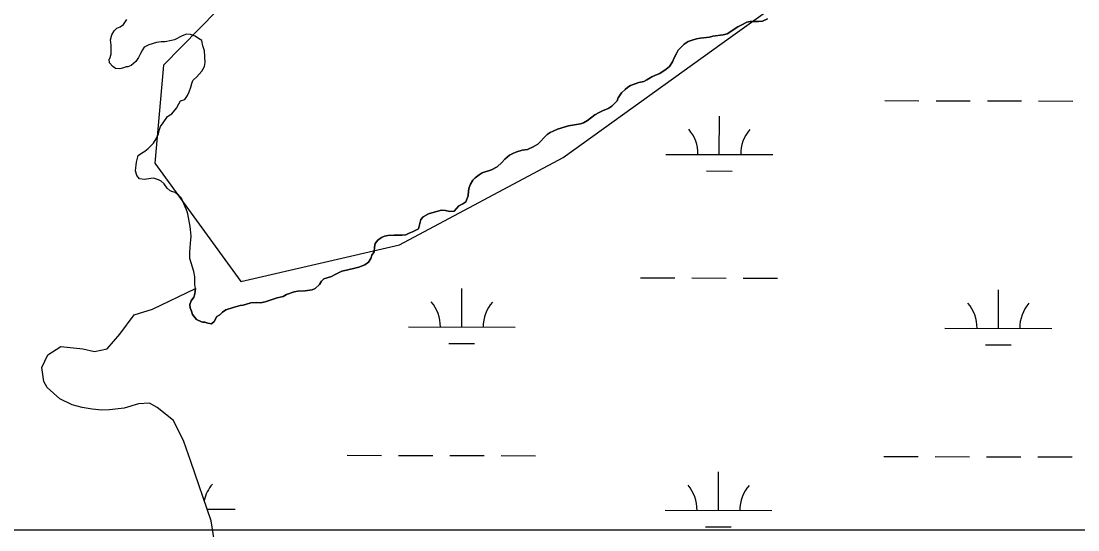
# Model space of a CAD drawing. Extents: x 3177385 to 3215275, y 903885 to 929304.
# Drawn here: x 3200896 to 3201884, y 922488 to 922964 of the extents above; entities that cross this region are included whole.
import ezdxf

# ---------------------------------------------------------------- set-up
doc = ezdxf.new("R2010")
doc.units = 0
for name, color, linetype in [('V-BORW-LINE', 7, 'Continuous'), ('V-SITE-VEGE', 7, 'Continuous'), ('V-TOPO-SHOR', 7, 'Continuous'), ('V-WETL-SWMP', 7, 'Continuous')]:
    doc.layers.add(name, color=color, linetype=linetype)

msp = doc.modelspace()

# ---------------------------------------------------------------- linework, layer by layer
at = {"layer": 'V-BORW-LINE'}
for points in [[(3201145.97, 923042.38), (3201028.87, 922922.67)], [(3201561.33, 922950.26), (3201680.45, 923035.62)], [(3201402.67, 922836.17), (3201561.33, 922950.26)], [(3201028.87, 922922.67), (3201020.89, 922831.01)], [(3201249.51, 922754.62), (3201402.67, 922836.17)], [(3201020.89, 922831.01), (3201101.26, 922720.43)], [(3201101.26, 922720.43), (3201249.51, 922754.62)]]:
    msp.add_lwpolyline(points, dxfattribs=at)
at = {"layer": 'V-SITE-VEGE'}
for p, q in [((3200991.31, 922960.61), (3200994.41, 922965.35)), ((3201589.02, 922963.73), (3201585.3, 922963.53)), ((3200980.37, 922950.91), (3200982.85, 922954.62)), ((3200982.85, 922954.62), (3200985.12, 922957.1)), ((3200985.12, 922957.1), (3200988.42, 922958.54)), ((3200988.42, 922958.54), (3200991.31, 922960.61)), ((3201566.1, 922958.37), (3201555.99, 922951.98)), ((3201569.82, 922960.44), (3201566.1, 922958.37)), ((3201574.36, 922962.71), (3201569.82, 922960.44)), ((3201577.46, 922963.53), (3201574.36, 922962.71)), ((3201585.3, 922963.53), (3201577.46, 922963.53)), ((3200979.34, 922946.16), (3200980.37, 922950.91)), ((3200979.75, 922941.41), (3200979.34, 922946.16)), ((3201026.81, 922944.29), (3201022.27, 922943.67)), ((3201030.32, 922944.29), (3201026.81, 922944.29)), ((3201036.3, 922945.52), (3201030.32, 922944.29)), ((3201039.19, 922946.35), (3201036.3, 922945.52)), ((3201046.42, 922949.86), (3201039.19, 922946.35)), ((3201050.33, 922951.51), (3201046.42, 922949.86)), ((3201054.05, 922951.3), (3201050.33, 922951.51)), ((3201058.59, 922949.65), (3201054.05, 922951.3)), ((3201061.69, 922947.38), (3201058.59, 922949.65)), ((3201064.78, 922945.52), (3201061.69, 922947.38)), ((3201065.61, 922940.56), (3201064.78, 922945.52)), ((3201519.66, 922944.56), (3201515.74, 922942.29)), ((3201523.38, 922946), (3201519.66, 922944.56)), ((3201527.3, 922947.24), (3201523.38, 922946)), ((3201530.81, 922947.86), (3201527.3, 922947.24)), ((3201533.9, 922948.06), (3201530.81, 922947.86)), ((3201539.48, 922948.89), (3201533.9, 922948.06)), ((3201542.78, 922949.71), (3201539.48, 922948.89)), ((3201552.27, 922950.95), (3201542.78, 922949.71)), ((3201555.99, 922951.98), (3201552.27, 922950.95)), ((3200979.96, 922932.75), (3200979.75, 922941.41)), ((3201009.06, 922936.87), (3201007.2, 922933.56)), ((3201010.91, 922939.34), (3201009.06, 922936.87)), ((3201015.04, 922941.61), (3201010.91, 922939.34)), ((3201022.27, 922943.67), (3201015.04, 922941.61)), ((3201067.26, 922936.02), (3201065.61, 922940.56)), ((3201067.67, 922925.08), (3201067.26, 922936.02)), ((3201510.17, 922936.51), (3201508.52, 922933.62)), ((3201515.74, 922942.29), (3201510.17, 922936.51)), ((3200977.89, 922928.2), (3200978.51, 922928.83)), ((3200978.3, 922924.7), (3200977.89, 922928.2)), ((3200981.39, 922921.19), (3200978.3, 922924.7)), ((3200978.51, 922928.83), (3200979.96, 922932.75)), ((3201003.07, 922925.93), (3200998.73, 922922.42)), ((3201005.34, 922929.64), (3201003.07, 922925.93)), ((3201007.2, 922933.56), (3201005.34, 922929.64)), ((3201067.05, 922921.37), (3201067.67, 922925.08)), ((3201505, 922925.78), (3201502.11, 922921.45)), ((3201506.45, 922929.29), (3201505, 922925.78)), ((3201508.52, 922933.62), (3201506.45, 922929.29)), ((3200984.08, 922919.33), (3200981.39, 922921.19)), ((3200988, 922919.12), (3200984.08, 922919.33)), ((3200991.3, 922919.95), (3200988, 922919.12)), ((3200993.98, 922920.98), (3200991.3, 922919.95)), ((3200995.43, 922921.18), (3200993.98, 922920.98)), ((3200998.73, 922922.42), (3200995.43, 922921.18)), ((3201059.61, 922911.26), (3201064.57, 922916.83)), ((3201064.57, 922916.83), (3201067.05, 922921.37)), ((3201493.03, 922914.85), (3201488.9, 922913.2)), ((3201499.01, 922918.77), (3201493.03, 922914.85)), ((3201502.11, 922921.45), (3201499.01, 922918.77)), ((3201054.45, 922902.18), (3201055.28, 922905.48)), ((3201055.28, 922905.48), (3201056.31, 922908.16)), ((3201056.31, 922908.16), (3201056.93, 922908.99)), ((3201056.93, 922908.99), (3201059.61, 922911.26)), ((3201473.42, 922906.39), (3201465.78, 922903.5)), ((3201478.17, 922907.42), (3201473.42, 922906.39)), ((3201481.06, 922908.87), (3201478.17, 922907.42)), ((3201485.6, 922911.55), (3201481.06, 922908.87)), ((3201488.9, 922913.2), (3201485.6, 922911.55)), ((3201051.35, 922894.13), (3201053, 922897.64)), ((3201053, 922897.64), (3201054.45, 922902.18)), ((3201457.11, 922896.7), (3201454.22, 922892.16)), ((3201460.62, 922900), (3201457.11, 922896.7)), ((3201463.1, 922902.06), (3201460.62, 922900)), ((3201465.78, 922903.5), (3201463.1, 922902.06)), ((3201041.03, 922882.37), (3201043.09, 922886.5)), ((3201043.09, 922886.5), (3201044.75, 922889.18)), ((3201044.75, 922889.18), (3201048.88, 922890.62)), ((3201048.88, 922890.62), (3201051.35, 922894.13)), ((3201453.19, 922889.27), (3201448.23, 922884.31)), ((3201454.22, 922892.16), (3201453.19, 922889.27)), ((3201032.57, 922874.53), (3201033.39, 922875.35)), ((3201033.39, 922875.35), (3201036.49, 922877)), ((3201036.49, 922877), (3201041.03, 922882.37)), ((3201432.13, 922876.06), (3201425.32, 922870.91)), ((3201436.26, 922878.33), (3201432.13, 922876.06)), ((3201440.18, 922880.19), (3201436.26, 922878.33)), ((3201444.1, 922881.63), (3201440.18, 922880.19)), ((3201445.34, 922882.25), (3201444.1, 922881.63)), ((3201448.23, 922884.31), (3201445.34, 922882.25)), ((3201024.93, 922861.53), (3201026.17, 922865.24)), ((3201026.17, 922865.24), (3201028.44, 922868.75)), ((3201028.44, 922868.75), (3201032.57, 922874.53)), ((3201404.68, 922864.93), (3201397.46, 922862.66)), ((3201407.78, 922865.75), (3201404.68, 922864.93)), ((3201418.72, 922867.61), (3201407.78, 922865.75)), ((3201421.81, 922868.64), (3201418.72, 922867.61)), ((3201425.32, 922870.91), (3201421.81, 922868.64)), ((3201022.04, 922853.69), (3201024.1, 922858.43)), ((3201024.1, 922858.43), (3201024.93, 922861.53)), ((3201387.76, 922857.71), (3201378.88, 922848.63)), ((3201390.44, 922859.57), (3201387.76, 922857.71)), ((3201393.33, 922861.01), (3201390.44, 922859.57)), ((3201397.46, 922862.66), (3201393.33, 922861.01)), ((3201014.6, 922844.81), (3201019.56, 922849.56)), ((3201019.56, 922849.56), (3201022.04, 922853.69)), ((3201374.75, 922846.36), (3201369.18, 922843.68)), ((3201378.88, 922848.63), (3201374.75, 922846.36)), ((3201003.66, 922832.02), (3201005.1, 922838.21)), ((3201005.1, 922838.21), (3201008.2, 922840.48)), ((3201008.2, 922840.48), (3201011.5, 922842.34)), ((3201011.5, 922842.34), (3201014.6, 922844.81)), ((3201352.46, 922838.32), (3201348.12, 922834.81)), ((3201356.17, 922840.38), (3201352.46, 922838.32)), ((3201359.27, 922841.62), (3201356.17, 922840.38)), ((3201364.22, 922843.06), (3201359.27, 922841.62)), ((3201369.18, 922843.68), (3201364.22, 922843.06)), ((3201002.63, 922823.77), (3201003.66, 922832.02)), ((3201340.9, 922827.59), (3201335.73, 922824.91)), ((3201345.23, 922831.51), (3201340.9, 922827.59)), ((3201348.12, 922834.81), (3201345.23, 922831.51)), ((3201003.86, 922819.43), (3201002.63, 922823.77)), ((3201006.54, 922816.33), (3201003.86, 922819.43)), ((3201011.08, 922815.72), (3201006.54, 922816.33)), ((3201016.86, 922816.75), (3201011.08, 922815.72)), ((3201019.34, 922816.95), (3201016.86, 922816.75)), ((3201024.09, 922815.51), (3201019.34, 922816.95)), ((3201026.77, 922814.06), (3201024.09, 922815.51)), ((3201320.25, 922817.28), (3201318.19, 922815.01)), ((3201324.18, 922820.16), (3201320.25, 922817.28)), ((3201326.86, 922821.82), (3201324.18, 922820.16)), ((3201335.73, 922824.91), (3201326.86, 922821.82)), ((3201029.45, 922811.58), (3201026.77, 922814.06)), ((3201032.34, 922807.66), (3201029.45, 922811.58)), ((3201035.23, 922805.18), (3201032.34, 922807.66)), ((3201314.68, 922808.2), (3201314.06, 922805.1)), ((3201316.12, 922811.29), (3201314.68, 922808.2)), ((3201318.19, 922815.01), (3201316.12, 922811.29)), ((3201037.5, 922804.15), (3201035.23, 922805.18)), ((3201039.77, 922803.53), (3201037.5, 922804.15)), ((3201043.07, 922800.85), (3201039.77, 922803.53)), ((3201045.55, 922798.16), (3201043.07, 922800.85)), ((3201046.99, 922795.27), (3201045.55, 922798.16)), ((3201313.85, 922800.56), (3201311.58, 922794.78)), ((3201314.06, 922805.1), (3201313.85, 922800.56)), ((3201050.29, 922787.22), (3201046.99, 922795.27)), ((3201051.53, 922783.71), (3201050.29, 922787.22)), ((3201288.88, 922787.15), (3201279.79, 922784.68)), ((3201292.59, 922786.74), (3201288.88, 922787.15)), ((3201296.72, 922785.7), (3201292.59, 922786.74)), ((3201300.84, 922786.12), (3201296.72, 922785.7)), ((3201305.18, 922791.07), (3201300.84, 922786.12)), ((3201308.69, 922792.93), (3201305.18, 922791.07)), ((3201311.58, 922794.78), (3201308.69, 922792.93)), ((3201053.79, 922771.95), (3201051.53, 922783.71)), ((3201269.68, 922778.28), (3201267.2, 922769.62)), ((3201271.74, 922780.76), (3201269.68, 922778.28)), ((3201276.7, 922783.65), (3201271.74, 922780.76)), ((3201279.79, 922784.68), (3201276.7, 922783.65)), ((3201054.21, 922768.85), (3201053.79, 922771.95)), ((3201054.62, 922762.66), (3201054.21, 922768.85)), ((3201261.62, 922766.73), (3201258.53, 922765.49)), ((3201267.2, 922769.62), (3201261.62, 922766.73)), ((3201053.58, 922747.59), (3201054, 922756.26)), ((3201054, 922756.26), (3201054.41, 922759.36)), ((3201054.41, 922759.36), (3201054.62, 922762.66)), ((3201229.22, 922758.89), (3201226.95, 922756.01)), ((3201232.73, 922761.58), (3201229.22, 922758.89)), ((3201235.62, 922762.81), (3201232.73, 922761.58)), ((3201238.71, 922763.23), (3201235.62, 922762.81)), ((3201244.5, 922763.84), (3201238.71, 922763.23)), ((3201251.72, 922763.84), (3201244.5, 922763.84)), ((3201255.64, 922764.05), (3201251.72, 922763.84)), ((3201258.53, 922765.49), (3201255.64, 922764.05)), ((3201053.58, 922742.02), (3201053.58, 922747.59)), ((3201225.91, 922748.16), (3201223.64, 922745.07)), ((3201226.33, 922752.5), (3201225.91, 922748.16)), ((3201226.95, 922756.01), (3201226.33, 922752.5)), ((3201057.08, 922729.84), (3201053.58, 922742.02)), ((3201220.54, 922738.46), (3201217.24, 922735.99)), ((3201222.61, 922741.97), (3201220.54, 922738.46)), ((3201223.64, 922745.07), (3201222.61, 922741.97)), ((3201058.12, 922724.89), (3201057.08, 922729.84)), ((3201189.38, 922726.92), (3201186.08, 922725.06)), ((3201195.57, 922730.01), (3201189.38, 922726.92)), ((3201199.9, 922730.83), (3201195.57, 922730.01)), ((3201209.19, 922733.31), (3201199.9, 922730.83)), ((3201211.67, 922733.72), (3201209.19, 922733.31)), ((3201217.24, 922735.99), (3201211.67, 922733.72)), ((3201058.11, 922717.67), (3201058.12, 922724.89)), ((3201058.73, 922713.75), (3201058.11, 922717.67)), ((3201174.72, 922717.43), (3201170.59, 922713.92)), ((3201176.58, 922720.73), (3201174.72, 922717.43)), ((3201178.85, 922722.79), (3201176.58, 922720.73)), ((3201186.08, 922725.06), (3201178.85, 922722.79)), ((3201057.08, 922705.7), (3201058.11, 922709)), ((3201058.11, 922709), (3201058.73, 922713.75)), ((3201143.76, 922708.15), (3201140.66, 922706.5)), ((3201151.19, 922710.83), (3201143.76, 922708.15)), ((3201154.49, 922711.45), (3201151.19, 922710.83)), ((3201161.3, 922711.65), (3201154.49, 922711.45)), ((3201167.91, 922712.48), (3201161.3, 922711.65)), ((3201170.59, 922713.92), (3201167.91, 922712.48)), ((3201053.57, 922698.89), (3201054.81, 922702.19)), ((3201053.77, 922695.79), (3201053.57, 922698.89)), ((3201054.81, 922702.19), (3201057.08, 922705.7)), ((3201100.42, 922697.84), (3201094.02, 922696.19)), ((3201103.51, 922698.25), (3201100.42, 922697.84)), ((3201106.6, 922699.29), (3201103.51, 922698.25)), ((3201110.53, 922700.32), (3201106.6, 922699.29)), ((3201115.9, 922700.73), (3201110.53, 922700.32)), ((3201119.61, 922700.52), (3201115.9, 922700.73)), ((3201123.95, 922701.34), (3201119.61, 922700.52)), ((3201135.09, 922705.05), (3201123.95, 922701.34)), ((3201140.66, 922706.5), (3201135.09, 922705.05)), ((3201055.01, 922692.69), (3201053.77, 922695.79)), ((3201055.83, 922689.39), (3201055.01, 922692.69)), ((3201059.75, 922684.85), (3201055.83, 922689.39)), ((3201078.74, 922687.53), (3201076.26, 922682.99)), ((3201081.43, 922689.18), (3201078.74, 922687.53)), ((3201084.11, 922691.65), (3201081.43, 922689.18)), ((3201087.21, 922693.92), (3201084.11, 922691.65)), ((3201094.02, 922696.19), (3201087.21, 922693.92)), ((3201064.29, 922682.78), (3201059.75, 922684.85)), ((3201065.74, 922682.37), (3201064.29, 922682.78)), ((3201067.39, 922682.37), (3201065.74, 922682.37)), ((3201070.28, 922681.34), (3201067.39, 922682.37)), ((3201073.79, 922680.93), (3201070.28, 922681.34)), ((3201076.26, 922682.99), (3201073.79, 922680.93)), ((3200216.64, 922488.26), (3206653.45, 922488.26))]:
    msp.add_line(p, q, dxfattribs=at)
at = {"layer": 'V-TOPO-SHOR'}
for points in [[(3201058.73, 922713.75), (3201058.11, 922717.67), (3201058.12, 922724.89), (3201057.08, 922729.84), (3201053.58, 922742.02), (3201053.58, 922747.59), (3201054, 922756.26), (3201054.41, 922759.36), (3201054.62, 922762.66), (3201054.21, 922768.85), (3201053.79, 922771.95), (3201051.53, 922783.71), (3201050.29, 922787.22), (3201046.99, 922795.27), (3201045.55, 922798.16), (3201043.07, 922800.85), (3201039.77, 922803.53), (3201037.5, 922804.15), (3201035.23, 922805.18), (3201032.34, 922807.66), (3201029.45, 922811.58), (3201026.77, 922814.06), (3201024.09, 922815.51), (3201019.34, 922816.95), (3201016.86, 922816.75), (3201011.08, 922815.72), (3201006.54, 922816.33), (3201003.86, 922819.43), (3201002.63, 922823.77), (3201003.66, 922832.02), (3201005.1, 922838.21), (3201008.2, 922840.48), (3201011.5, 922842.34), (3201014.6, 922844.81), (3201019.56, 922849.56), (3201022.04, 922853.69), (3201024.1, 922858.43), (3201024.93, 922861.53), (3201026.17, 922865.24), (3201028.44, 922868.75), (3201032.57, 922874.53), (3201033.39, 922875.35), (3201036.49, 922877), (3201041.03, 922882.37), (3201043.09, 922886.5), (3201044.75, 922889.18), (3201048.88, 922890.62), (3201051.35, 922894.13), (3201053, 922897.64), (3201054.45, 922902.18), (3201055.28, 922905.48), (3201056.31, 922908.16), (3201056.93, 922908.99), (3201059.61, 922911.26), (3201064.57, 922916.83), (3201067.05, 922921.37), (3201067.67, 922925.08), (3201067.26, 922936.02), (3201065.61, 922940.56), (3201064.78, 922945.52), (3201061.69, 922947.38), (3201058.59, 922949.65), (3201054.05, 922951.3), (3201050.34, 922951.51), (3201046.42, 922949.86), (3201039.19, 922946.35), (3201036.3, 922945.52), (3201030.32, 922944.29), (3201026.81, 922944.29), (3201022.27, 922943.67), (3201015.04, 922941.61), (3201010.91, 922939.34), (3201009.06, 922936.87), (3201007.2, 922933.56), (3201005.34, 922929.64), (3201003.07, 922925.93), (3200998.73, 922922.42), (3200995.43, 922921.18), (3200993.98, 922920.98), (3200991.3, 922919.95), (3200988, 922919.12), (3200984.08, 922919.33), (3200981.39, 922921.19), (3200978.3, 922924.7), (3200977.89, 922928.21), (3200978.51, 922928.83), (3200979.96, 922932.75), (3200979.75, 922941.41), (3200979.34, 922946.16), (3200980.37, 922950.91), (3200982.85, 922954.62), (3200985.12, 922957.1), (3200988.42, 922958.54), (3200991.31, 922960.61), (3200994.41, 922965.35)], [(3201593.76, 922966), (3201589.01, 922963.73), (3201585.3, 922963.53), (3201577.46, 922963.53), (3201574.36, 922962.71), (3201569.82, 922960.44), (3201566.1, 922958.37), (3201555.99, 922951.98), (3201552.27, 922950.95), (3201542.78, 922949.71), (3201539.48, 922948.89), (3201533.9, 922948.06), (3201530.81, 922947.86), (3201527.3, 922947.24), (3201523.38, 922946), (3201519.66, 922944.56), (3201515.74, 922942.29), (3201510.17, 922936.51), (3201508.52, 922933.62), (3201506.45, 922929.29), (3201505, 922925.78), (3201502.11, 922921.45), (3201499.01, 922918.77), (3201493.03, 922914.85), (3201488.9, 922913.2), (3201485.6, 922911.55), (3201481.06, 922908.87), (3201478.17, 922907.42), (3201473.42, 922906.39), (3201465.78, 922903.5), (3201463.1, 922902.06), (3201460.62, 922900), (3201457.11, 922896.7), (3201454.22, 922892.16), (3201453.19, 922889.27), (3201448.23, 922884.31)], [(3201448.23, 922884.31), (3201445.34, 922882.25), (3201444.1, 922881.63), (3201440.18, 922880.19), (3201436.26, 922878.33), (3201432.13, 922876.06), (3201425.32, 922870.91), (3201421.81, 922868.64), (3201418.72, 922867.61), (3201407.78, 922865.75), (3201404.68, 922864.93), (3201397.46, 922862.66), (3201393.33, 922861.01), (3201390.44, 922859.57), (3201387.75, 922857.71), (3201378.88, 922848.63), (3201374.75, 922846.36), (3201369.18, 922843.68), (3201364.22, 922843.06), (3201359.27, 922841.62), (3201356.17, 922840.38), (3201352.46, 922838.32), (3201348.12, 922834.81), (3201345.23, 922831.51), (3201340.9, 922827.59), (3201335.73, 922824.91), (3201326.86, 922821.82), (3201324.18, 922820.16), (3201320.25, 922817.28), (3201318.19, 922815.01), (3201316.12, 922811.29), (3201314.68, 922808.2), (3201314.06, 922805.1), (3201313.85, 922800.56), (3201311.58, 922794.78), (3201308.69, 922792.93), (3201305.18, 922791.07), (3201300.84, 922786.12), (3201296.72, 922785.7), (3201292.59, 922786.74), (3201288.88, 922787.15), (3201279.79, 922784.68), (3201276.7, 922783.65), (3201271.74, 922780.76), (3201269.68, 922778.28), (3201267.2, 922769.62), (3201261.62, 922766.73), (3201258.53, 922765.49), (3201255.64, 922764.05), (3201251.72, 922763.84), (3201244.5, 922763.84), (3201238.71, 922763.23), (3201235.62, 922762.81), (3201232.73, 922761.58), (3201229.22, 922758.89), (3201226.95, 922756.01), (3201226.33, 922752.5), (3201225.91, 922748.16), (3201223.64, 922745.07), (3201222.61, 922741.97), (3201220.54, 922738.46), (3201217.24, 922735.99), (3201211.67, 922733.72), (3201209.19, 922733.31), (3201199.9, 922730.83), (3201195.57, 922730.01), (3201189.38, 922726.92), (3201186.08, 922725.06), (3201178.85, 922722.79), (3201176.58, 922720.73), (3201174.72, 922717.43), (3201170.59, 922713.92), (3201167.91, 922712.48), (3201161.3, 922711.65), (3201154.49, 922711.45), (3201151.19, 922710.83), (3201143.76, 922708.15), (3201140.66, 922706.5), (3201135.09, 922705.05), (3201123.95, 922701.34), (3201119.61, 922700.52), (3201115.9, 922700.73), (3201110.53, 922700.32), (3201106.61, 922699.29), (3201103.51, 922698.25), (3201100.42, 922697.84), (3201094.02, 922696.19), (3201087.21, 922693.92), (3201084.11, 922691.65), (3201081.43, 922689.18), (3201078.74, 922687.53), (3201076.26, 922682.99), (3201073.79, 922680.93), (3201070.28, 922681.34), (3201067.39, 922682.37), (3201065.74, 922682.37), (3201064.29, 922682.78), (3201059.75, 922684.85), (3201055.83, 922689.39), (3201055.01, 922692.69), (3201053.77, 922695.79)], [(3201053.77, 922695.79), (3201053.57, 922698.89), (3201054.81, 922702.19), (3201057.08, 922705.7), (3201058.11, 922709), (3201058.73, 922713.75)]]:
    msp.add_lwpolyline(points, dxfattribs=at)
at = {"layer": 'V-WETL-SWMP'}
for p, q in [((3201703.4, 922889.46), (3201735.4, 922889.38)), ((3201751.4, 922889.34), (3201783.4, 922889.27)), ((3201799.4, 922889.23), (3201831.4, 922889.16)), ((3201847.4, 922889.12), (3201879.4, 922889.05)), ((3201548.69, 922839.07), (3201548.78, 922875.07)), ((3201498.69, 922839.19), (3201598.69, 922838.96)), ((3201536.66, 922823.67), (3201560.66, 922823.62)), ((3201475.02, 922723.81), (3201507.02, 922723.74)), ((3201523.02, 922723.7), (3201555.02, 922723.63)), ((3201571.02, 922723.59), (3201603.02, 922723.52)), ((3201307.85, 922677.77), (3201307.93, 922713.77)), ((3201809.75, 922676.61), (3201809.84, 922712.61)), ((3201257.85, 922677.89), (3201357.85, 922677.66)), ((3201759.75, 922676.72), (3201859.75, 922676.49)), ((3201295.81, 922662.37), (3201319.81, 922662.31)), ((3201797.72, 922661.2), (3201821.71, 922661.15)), ((3201200.72, 922557.95), (3201232.72, 922557.88)), ((3201248.72, 922557.84), (3201280.72, 922557.77)), ((3201296.72, 922557.73), (3201328.72, 922557.65)), ((3201344.72, 922557.62), (3201376.72, 922557.54)), ((3201702.63, 922556.78), (3201734.63, 922556.71)), ((3201750.63, 922556.67), (3201782.63, 922556.6)), ((3201798.63, 922556.56), (3201830.63, 922556.49)), ((3201846.63, 922556.45), (3201878.63, 922556.37)), ((3201547.92, 922506.4), (3201548, 922542.4)), ((3201069.65, 922507.52), (3201096.01, 922507.45)), ((3201497.92, 922506.52), (3201597.92, 922506.29)), ((3201535.88, 922491), (3201559.88, 922490.94))]:
    msp.add_line(p, q, dxfattribs=at)
for points in [[(3201397.46, 922862.66), (3201404.68, 922864.93), (3201407.78, 922865.75), (3201418.72, 922867.61), (3201421.81, 922868.64), (3201425.32, 922870.91), (3201432.13, 922876.06), (3201436.26, 922878.33), (3201440.18, 922880.19), (3201444.1, 922881.63), (3201445.34, 922882.25), (3201448.23, 922884.31), (3201453.19, 922889.27), (3201454.22, 922892.16), (3201457.11, 922896.7), (3201460.62, 922900), (3201463.1, 922902.06), (3201465.78, 922903.5), (3201473.42, 922906.39), (3201478.17, 922907.42), (3201481.06, 922908.87), (3201485.6, 922911.55), (3201488.9, 922913.2), (3201493.03, 922914.85), (3201499.02, 922918.77), (3201502.11, 922921.45), (3201505, 922925.78), (3201506.45, 922929.29), (3201508.51, 922933.62), (3201510.17, 922936.51), (3201515.74, 922942.29), (3201519.66, 922944.56), (3201523.38, 922946), (3201527.3, 922947.24), (3201530.81, 922947.86), (3201533.9, 922948.06), (3201539.48, 922948.89), (3201542.78, 922949.71), (3201552.27, 922950.95), (3201555.99, 922951.98), (3201566.1, 922958.37), (3201569.82, 922960.44), (3201574.36, 922962.71), (3201577.46, 922963.53), (3201585.3, 922963.53), (3201589.01, 922963.73), (3201593.76, 922966)], [(3201258.53, 922765.49), (3201261.63, 922766.73), (3201267.2, 922769.62), (3201269.68, 922778.28), (3201271.74, 922780.76), (3201276.7, 922783.65), (3201279.79, 922784.68), (3201288.87, 922787.15), (3201292.59, 922786.74), (3201296.72, 922785.71), (3201300.84, 922786.12), (3201305.18, 922791.07), (3201308.69, 922792.93), (3201311.58, 922794.78), (3201313.85, 922800.56), (3201314.06, 922805.1), (3201314.68, 922808.2), (3201316.12, 922811.29), (3201318.19, 922815.01), (3201320.25, 922817.28), (3201324.18, 922820.16), (3201326.86, 922821.81), (3201335.73, 922824.91), (3201340.9, 922827.59), (3201345.23, 922831.51), (3201348.12, 922834.81), (3201352.46, 922838.32), (3201356.17, 922840.38), (3201359.27, 922841.62), (3201364.22, 922843.06), (3201369.18, 922843.68), (3201374.75, 922846.36), (3201378.88, 922848.63), (3201387.75, 922857.71), (3201390.44, 922859.57), (3201393.33, 922861.01), (3201397.46, 922862.66)], [(3201080.16, 922453.32), (3201073.32, 922496.83), (3201054.37, 922552.07), (3201047.82, 922570.95), (3201038.29, 922590.62), (3201022.8, 922602.55), (3201015.65, 922606.52), (3201005.32, 922605.93), (3200992.2, 922601.96), (3200978.29, 922600.58), (3200971.14, 922600.18), (3200962, 922600.98), (3200952.67, 922602.57), (3200943.53, 922604.96), (3200931.81, 922610.72), (3200919.89, 922621.26), (3200916.92, 922627.02), (3200914.93, 922639.93), (3200920.7, 922651.85), (3200932.82, 922659.6), (3200953.28, 922657.6), (3200964.41, 922655.02), (3200976.13, 922657.59), (3200987.86, 922671.1), (3201001.37, 922689.37), (3201018.66, 922694.53), (3201058.73, 922713.75), (3201058.11, 922709), (3201057.08, 922705.7), (3201054.81, 922702.19), (3201053.57, 922698.89), (3201053.77, 922695.79), (3201055.01, 922692.69), (3201055.83, 922689.39), (3201059.75, 922684.85), (3201064.29, 922682.79), (3201065.74, 922682.37), (3201067.39, 922682.37), (3201070.28, 922681.34), (3201073.79, 922680.93), (3201076.26, 922682.99), (3201078.74, 922687.53), (3201081.43, 922689.18), (3201084.11, 922691.65), (3201087.21, 922693.92), (3201094.02, 922696.19), (3201100.42, 922697.84), (3201103.51, 922698.25), (3201106.61, 922699.28), (3201110.53, 922700.32), (3201115.9, 922700.73), (3201119.61, 922700.52), (3201123.95, 922701.34), (3201135.09, 922705.05), (3201140.66, 922706.5), (3201143.76, 922708.15), (3201151.19, 922710.83), (3201154.49, 922711.45), (3201161.3, 922711.65), (3201167.91, 922712.48), (3201170.59, 922713.92), (3201174.72, 922717.43), (3201176.58, 922720.73), (3201178.85, 922722.79), (3201186.08, 922725.06), (3201189.38, 922726.92), (3201195.57, 922730.01), (3201199.9, 922730.83), (3201209.19, 922733.31), (3201211.67, 922733.72), (3201217.24, 922735.99), (3201220.54, 922738.46), (3201222.61, 922741.97), (3201223.64, 922745.07), (3201225.91, 922748.16), (3201226.33, 922752.5), (3201226.95, 922756.01), (3201229.22, 922758.89), (3201232.73, 922761.58), (3201235.62, 922762.81), (3201238.71, 922763.23), (3201244.49, 922763.84), (3201251.72, 922763.84), (3201255.64, 922764.05), (3201258.53, 922765.49)]]:
    msp.add_lwpolyline(points, dxfattribs=at)
for centre, start, end in [((3201493.45, 922839.68), 359.09485, 40.6385), ((3201603.94, 922839.42), 139.09484, 180.6385), ((3201252.6, 922678.38), 359.09485, 40.6385), ((3201363.09, 922678.12), 139.09484, 180.6385), ((3201754.51, 922677.21), 359.09485, 40.6385), ((3201864.99, 922676.95), 139.09484, 180.6385), ((3201101.26, 922507.92), 139.09484, 167.35013), ((3201492.68, 922507.01), 359.09485, 40.6385), ((3201603.16, 922506.75), 139.09484, 180.6385)]:
    msp.add_arc(centre, 35.25, start, end, dxfattribs=at)

doc.saveas('drawing.dxf')
